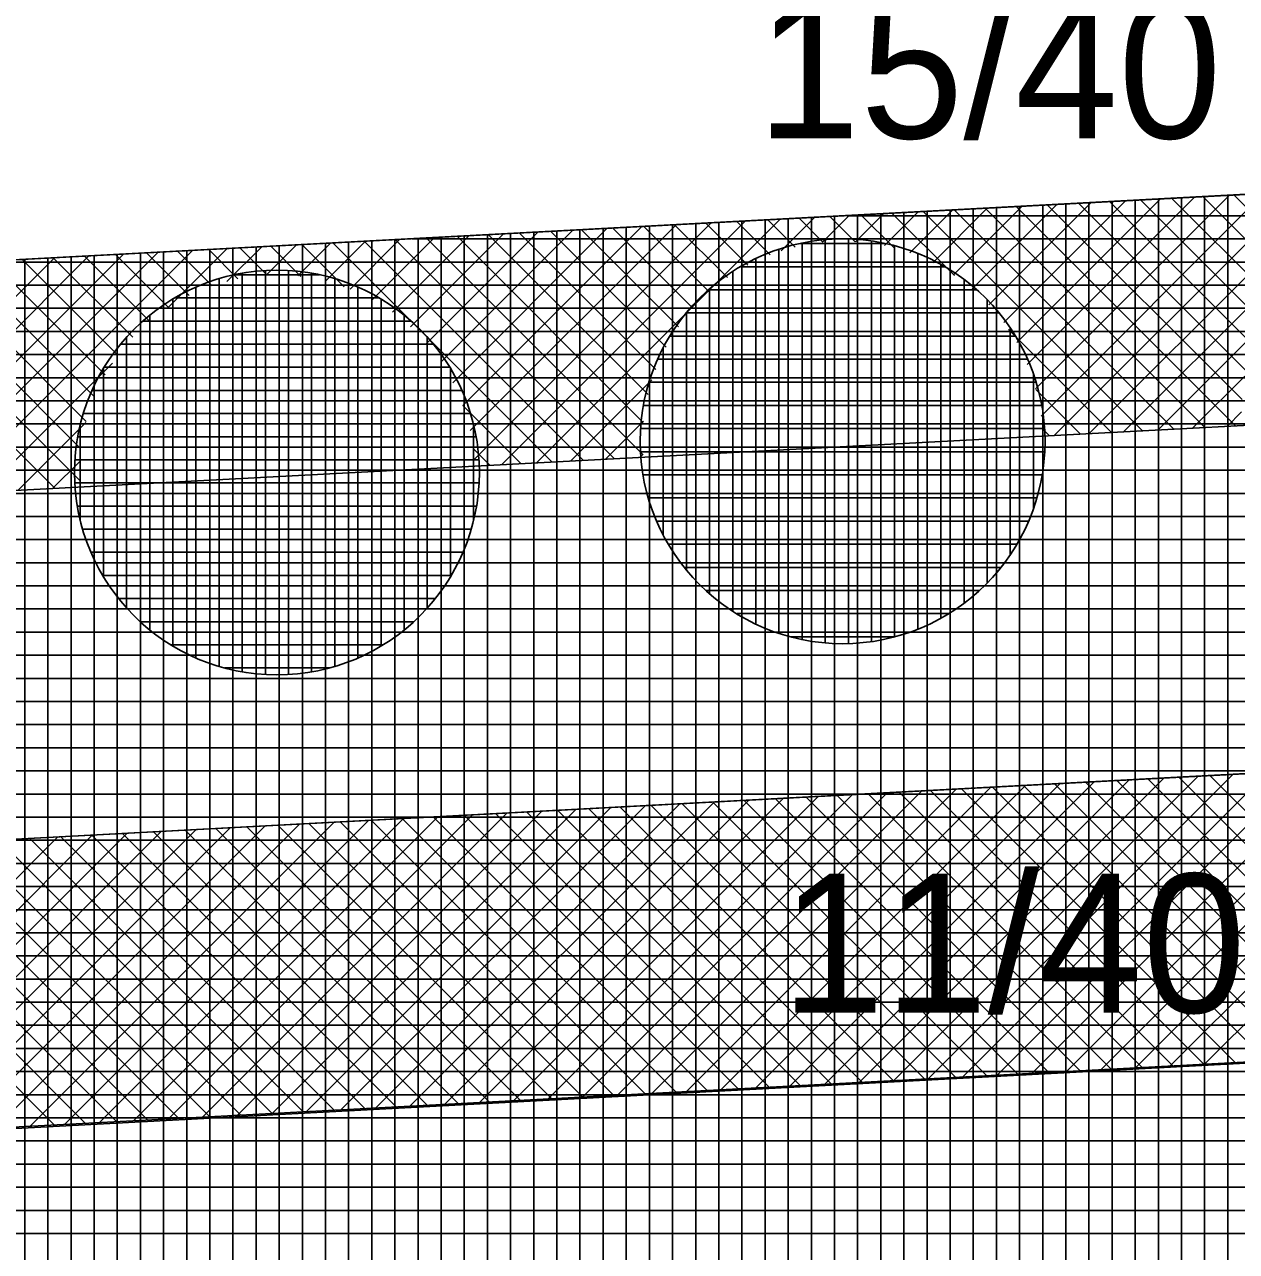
# Model space of a CAD drawing. Extents: x -566461 to -565198, y -1096301 to -1095707.
# Drawn here: x -565558.86 to -565548.39, y -1095873.77 to -1095863.16 of the extents above; entities that cross this region are included whole.
import ezdxf

# ---------------------------------------------------------------- set-up
doc = ezdxf.new("R2010")
doc.units = 0
for name, color, linetype in [('Vrstva 13', 7, 'Continuous'), ('Vrstva 40', 7, 'Continuous'), ('Vrstva 41', 7, 'Continuous'), ('Vrstva 42', 7, 'Continuous'), ('Vrstva 43', 7, 'Continuous'), ('Vrstva 44', 7, 'Continuous')]:
    doc.layers.add(name, color=color, linetype=linetype)

msp = doc.modelspace()

# ---------------------------------------------------------------- linework, layer by layer
at = {"layer": 'Vrstva 13'}
for p, q in [((-565569.62, -1095865.76), (-565522.03, -1095863.23)), ((-565569.078, -1095870.738), (-565520.014, -1095868.13)), ((-565568.945, -1095873.234), (-565520.341, -1095870.651))]:
    msp.add_line(p, q, dxfattribs=at)
at = {"layer": 'Vrstva 41'}
for p, q in [((-565550.074, -1095866.542), (-565548.147, -1095864.615)), ((-565549.96, -1095866.711), (-565547.848, -1095864.599)), ((-565549.661, -1095866.695), (-565547.549, -1095864.583)), ((-565549.362, -1095866.679), (-565547.25, -1095864.567)), ((-565550.67, -1095865.441), (-565549.939, -1095864.711)), ((-565550.525, -1095865.579), (-565549.641, -1095864.695)), ((-565550.396, -1095865.733), (-565549.342, -1095864.679)), ((-565550.285, -1095865.905), (-565549.043, -1095864.663)), ((-565550.193, -1095866.095), (-565548.744, -1095864.647)), ((-565550.121, -1095866.306), (-565548.446, -1095864.631)), ((-565548.336, -1095866.398), (-565550.02, -1095864.715)), ((-565548.306, -1095866.146), (-565549.751, -1095864.701)), ((-565548.244, -1095865.925), (-565549.483, -1095864.686)), ((-565548.159, -1095865.727), (-565549.214, -1095864.672)), ((-565548.056, -1095865.547), (-565548.946, -1095864.658)), ((-565547.935, -1095865.386), (-565548.677, -1095864.643)), ((-565547.797, -1095865.24), (-565548.409, -1095864.629)), ((-565552.321, -1095865.112), (-565552.031, -1095864.822)), ((-565551.96, -1095865.037), (-565552.168, -1095864.829)), ((-565551.964, -1095865.038), (-565551.732, -1095864.806)), ((-565551.68, -1095865.034), (-565551.9, -1095864.815)), ((-565551.678, -1095865.035), (-565551.433, -1095864.79)), ((-565551.342, -1095865.09), (-565551.631, -1095864.801)), ((-565551.427, -1095865.067), (-565551.135, -1095864.774)), ((-565550.823, -1095865.326), (-565551.363, -1095864.786)), ((-565551.208, -1095865.131), (-565550.836, -1095864.758)), ((-565549.196, -1095866.67), (-565551.094, -1095864.772)), ((-565551.011, -1095865.216), (-565550.537, -1095864.742)), ((-565550.832, -1095865.32), (-565550.238, -1095864.727)), ((-565548.927, -1095866.656), (-565550.825, -1095864.758)), ((-565548.659, -1095866.642), (-565550.557, -1095864.744)), ((-565548.39, -1095866.628), (-565550.288, -1095864.729)), ((-565555.264, -1095866.075), (-565554.122, -1095864.934)), ((-565555.159, -1095866.253), (-565553.824, -1095864.918)), ((-565555.074, -1095866.451), (-565553.525, -1095864.902)), ((-565555.009, -1095866.668), (-565553.226, -1095864.886)), ((-565554.976, -1095866.918), (-565552.927, -1095864.87)), ((-565554.738, -1095866.963), (-565552.628, -1095864.854)), ((-565554.439, -1095866.948), (-565552.33, -1095864.838)), ((-565553.208, -1095865.769), (-565554.048, -1095864.93)), ((-565553.084, -1095865.61), (-565553.779, -1095864.915)), ((-565552.943, -1095865.468), (-565553.511, -1095864.901)), ((-565552.785, -1095865.344), (-565553.242, -1095864.887)), ((-565552.609, -1095865.237), (-565552.974, -1095864.872)), ((-565552.415, -1095865.148), (-565552.705, -1095864.858)), ((-565552.201, -1095865.08), (-565552.437, -1095864.844)), ((-565556.26, -1095865.374), (-565555.915, -1095865.029)), ((-565556.047, -1095865.444), (-565555.616, -1095865.013)), ((-565554.031, -1095866.926), (-565555.927, -1095865.03)), ((-565555.854, -1095865.534), (-565555.317, -1095864.997)), ((-565555.681, -1095865.643), (-565555.019, -1095864.981)), ((-565553.763, -1095866.912), (-565555.659, -1095865.016)), ((-565555.525, -1095865.77), (-565554.72, -1095864.965)), ((-565553.515, -1095866.876), (-565555.39, -1095865.001)), ((-565555.386, -1095865.915), (-565554.421, -1095864.95)), ((-565553.513, -1095866.596), (-565555.122, -1095864.987)), ((-565553.472, -1095866.354), (-565554.853, -1095864.973)), ((-565553.404, -1095866.139), (-565554.585, -1095864.958)), ((-565553.315, -1095865.945), (-565554.316, -1095864.944)), ((-565560.114, -1095867.248), (-565558.006, -1095865.141)), ((-565559.815, -1095867.232), (-565557.708, -1095865.125)), ((-565559.516, -1095867.216), (-565557.409, -1095865.109)), ((-565557.617, -1095865.603), (-565558.076, -1095865.144)), ((-565557.438, -1095865.499), (-565557.807, -1095865.13)), ((-565557.625, -1095865.608), (-565557.11, -1095865.093)), ((-565557.239, -1095865.416), (-565557.539, -1095865.116)), ((-565557.017, -1095865.354), (-565557.27, -1095865.101)), ((-565557.112, -1095865.378), (-565556.811, -1095865.077)), ((-565556.764, -1095865.324), (-565557.002, -1095865.087)), ((-565556.776, -1095865.325), (-565556.512, -1095865.061)), ((-565556.472, -1095865.334), (-565556.733, -1095865.073)), ((-565556.498, -1095865.329), (-565556.214, -1095865.045)), ((-565556.099, -1095865.424), (-565556.464, -1095865.059)), ((-565554.3, -1095866.94), (-565556.196, -1095865.044)), ((-565560.398, -1095866.966), (-565558.604, -1095865.173)), ((-565560.369, -1095867.22), (-565558.305, -1095865.157)), ((-565558.377, -1095866.823), (-565559.955, -1095865.245)), ((-565558.329, -1095866.588), (-565559.687, -1095865.23)), ((-565558.258, -1095866.376), (-565559.418, -1095865.216)), ((-565558.166, -1095866.185), (-565559.15, -1095865.202)), ((-565558.054, -1095866.014), (-565558.881, -1095865.187)), ((-565557.925, -1095865.86), (-565558.613, -1095865.173)), ((-565557.78, -1095865.723), (-565558.344, -1095865.159)), ((-565558.598, -1095867.168), (-565560.492, -1095865.273)), ((-565558.387, -1095867.096), (-565560.224, -1095865.259)), ((-565549.465, -1095866.684), (-565550.356, -1095865.793)), ((-565549.064, -1095866.663), (-565548.192, -1095865.791)), ((-565559.218, -1095867.201), (-565558.102, -1095866.085)), ((-565548.765, -1095866.647), (-565548.314, -1095866.196)), ((-565554.141, -1095866.932), (-565553.438, -1095866.229)), ((-565549.733, -1095866.699), (-565550.12, -1095866.312)), ((-565554.568, -1095866.955), (-565555.074, -1095866.449)), ((-565548.466, -1095866.632), (-565548.34, -1095866.505)), ((-565558.919, -1095867.185), (-565558.332, -1095866.598)), ((-565553.842, -1095866.916), (-565553.512, -1095866.586)), ((-565550.002, -1095866.713), (-565550.064, -1095866.65)), ((-565554.837, -1095866.969), (-565554.984, -1095866.822)), ((-565558.62, -1095867.169), (-565558.385, -1095866.934)), ((-565553.543, -1095866.9), (-565553.515, -1095866.872)), ((-565550.155, -1095872.226), (-565547.521, -1095869.592)), ((-565549.856, -1095872.211), (-565547.222, -1095869.576)), ((-565549.558, -1095872.195), (-565546.923, -1095869.56)), ((-565549.259, -1095872.179), (-565546.624, -1095869.544)), ((-565548.96, -1095872.163), (-565546.326, -1095869.529)), ((-565548.662, -1095872.147), (-565546.027, -1095869.513)), ((-565552.245, -1095872.337), (-565549.612, -1095869.703)), ((-565551.947, -1095872.321), (-565549.313, -1095869.687)), ((-565551.648, -1095872.305), (-565549.014, -1095869.672)), ((-565551.349, -1095872.29), (-565548.716, -1095869.656)), ((-565551.051, -1095872.274), (-565548.417, -1095869.64)), ((-565550.752, -1095872.258), (-565548.118, -1095869.624)), ((-565550.454, -1095872.242), (-565547.819, -1095869.608)), ((-565547.319, -1095872.077), (-565549.689, -1095869.707)), ((-565547.051, -1095872.062), (-565549.42, -1095869.693)), ((-565546.782, -1095872.048), (-565549.151, -1095869.679)), ((-565546.513, -1095872.034), (-565548.883, -1095869.665)), ((-565546.245, -1095872.02), (-565548.614, -1095869.65)), ((-565554.336, -1095872.447), (-565551.703, -1095869.814)), ((-565554.037, -1095872.432), (-565551.404, -1095869.799)), ((-565553.738, -1095872.416), (-565551.105, -1095869.783)), ((-565553.44, -1095872.4), (-565550.807, -1095869.767)), ((-565553.141, -1095872.384), (-565550.508, -1095869.751)), ((-565552.842, -1095872.368), (-565550.209, -1095869.735)), ((-565552.544, -1095872.353), (-565549.91, -1095869.719)), ((-565549.2, -1095872.176), (-565551.569, -1095869.807)), ((-565548.931, -1095872.162), (-565551.3, -1095869.793)), ((-565548.663, -1095872.148), (-565551.031, -1095869.779)), ((-565548.394, -1095872.133), (-565550.763, -1095869.764)), ((-565548.125, -1095872.119), (-565550.494, -1095869.75)), ((-565547.857, -1095872.105), (-565550.226, -1095869.736)), ((-565547.588, -1095872.091), (-565549.957, -1095869.722)), ((-565556.127, -1095872.542), (-565553.495, -1095869.91)), ((-565555.829, -1095872.526), (-565553.196, -1095869.894)), ((-565555.53, -1095872.51), (-565552.898, -1095869.878)), ((-565555.231, -1095872.495), (-565552.599, -1095869.862)), ((-565554.933, -1095872.479), (-565552.3, -1095869.846)), ((-565554.634, -1095872.463), (-565552.001, -1095869.83)), ((-565551.349, -1095872.289), (-565553.717, -1095869.921)), ((-565551.08, -1095872.275), (-565553.449, -1095869.907)), ((-565550.812, -1095872.261), (-565553.18, -1095869.893)), ((-565550.543, -1095872.247), (-565552.911, -1095869.879)), ((-565550.274, -1095872.233), (-565552.643, -1095869.864)), ((-565550.006, -1095872.219), (-565552.374, -1095869.85)), ((-565549.737, -1095872.204), (-565552.106, -1095869.836)), ((-565549.469, -1095872.19), (-565551.837, -1095869.822)), ((-565558.218, -1095872.652), (-565555.586, -1095870.021)), ((-565557.919, -1095872.637), (-565555.287, -1095870.005)), ((-565557.62, -1095872.621), (-565554.989, -1095869.989)), ((-565557.322, -1095872.605), (-565554.69, -1095869.973)), ((-565557.023, -1095872.589), (-565554.391, -1095869.957)), ((-565556.725, -1095872.574), (-565554.092, -1095869.941)), ((-565556.426, -1095872.558), (-565553.794, -1095869.926)), ((-565553.23, -1095872.389), (-565555.597, -1095870.021)), ((-565552.961, -1095872.375), (-565555.328, -1095870.007)), ((-565552.692, -1095872.36), (-565555.06, -1095869.993)), ((-565552.424, -1095872.346), (-565554.791, -1095869.979)), ((-565552.155, -1095872.332), (-565554.523, -1095869.964)), ((-565551.886, -1095872.318), (-565554.254, -1095869.95)), ((-565551.618, -1095872.304), (-565553.986, -1095869.936)), ((-565560.308, -1095872.763), (-565557.677, -1095870.132)), ((-565560.009, -1095872.747), (-565557.378, -1095870.116)), ((-565559.711, -1095872.731), (-565557.08, -1095870.1)), ((-565559.412, -1095872.716), (-565556.781, -1095870.084)), ((-565559.114, -1095872.7), (-565556.482, -1095870.068)), ((-565558.815, -1095872.684), (-565556.184, -1095870.053)), ((-565558.516, -1095872.668), (-565555.885, -1095870.037)), ((-565555.11, -1095872.488), (-565557.477, -1095870.121)), ((-565554.841, -1095872.474), (-565557.208, -1095870.107)), ((-565554.573, -1095872.46), (-565556.94, -1095870.093)), ((-565554.304, -1095872.446), (-565556.671, -1095870.079)), ((-565554.036, -1095872.431), (-565556.403, -1095870.064)), ((-565553.767, -1095872.417), (-565556.134, -1095870.05)), ((-565553.498, -1095872.403), (-565555.866, -1095870.036)), ((-565561.204, -1095872.81), (-565558.573, -1095870.18)), ((-565560.905, -1095872.794), (-565558.275, -1095870.164)), ((-565560.607, -1095872.779), (-565557.976, -1095870.148)), ((-565557.259, -1095872.602), (-565559.626, -1095870.236)), ((-565556.991, -1095872.588), (-565559.357, -1095870.221)), ((-565556.722, -1095872.573), (-565559.088, -1095870.207)), ((-565556.453, -1095872.559), (-565558.82, -1095870.193)), ((-565556.185, -1095872.545), (-565558.551, -1095870.178)), ((-565555.916, -1095872.531), (-565558.283, -1095870.164)), ((-565555.647, -1095872.517), (-565558.014, -1095870.15)), ((-565555.379, -1095872.502), (-565557.746, -1095870.136)), ((-565558.603, -1095872.673), (-565560.968, -1095870.307)), ((-565558.334, -1095872.659), (-565560.7, -1095870.293)), ((-565558.065, -1095872.644), (-565560.431, -1095870.278)), ((-565557.797, -1095872.63), (-565560.163, -1095870.264)), ((-565557.528, -1095872.616), (-565559.894, -1095870.25))]:
    msp.add_line(p, q, dxfattribs=at)
at = {"layer": 'Vrstva 42'}
for points in [[(-565642.21, -1095870.56), (-565642.251, -1095872.566), (-565630.414, -1095873.721), (-565610.455, -1095873.29), (-565587.747, -1095870.748), (-565569.297, -1095867.734), (-565519.622, -1095865.105), (-565519.36, -1095863.08), (-565569.62, -1095865.76), (-565587.97, -1095868.76), (-565610.5, -1095871.29), (-565630.22, -1095871.73)], [(-565642.542, -1095875.552), (-565642.365, -1095878.081), (-565630.354, -1095879.235), (-565609.886, -1095878.768), (-565587.002, -1095876.198), (-565568.675, -1095873.205), (-565520.341, -1095870.651), (-565520.014, -1095868.13), (-565569.078, -1095870.738), (-565587.281, -1095873.714), (-565610.165, -1095876.284), (-565630.41, -1095876.736)]]:
    msp.add_lwpolyline(points, close=True, dxfattribs=at)
at = {"layer": 'Vrstva 43'}
for p, q in [((-565550.06, -1095879.737), (-565550.06, -1095864.72)), ((-565549.86, -1095879.726), (-565549.86, -1095864.71)), ((-565549.66, -1095879.715), (-565549.66, -1095864.699)), ((-565549.46, -1095879.705), (-565549.46, -1095864.688)), ((-565549.26, -1095879.694), (-565549.26, -1095864.678)), ((-565549.06, -1095879.683), (-565549.06, -1095864.667)), ((-565548.86, -1095879.673), (-565548.86, -1095864.656)), ((-565548.66, -1095879.662), (-565548.66, -1095864.646)), ((-565548.46, -1095879.652), (-565548.46, -1095864.635)), ((-565552.06, -1095879.843), (-565552.06, -1095864.826)), ((-565551.86, -1095879.832), (-565551.86, -1095864.816)), ((-565551.75, -1095864.81), (-565519.584, -1095864.81)), ((-565551.66, -1095879.822), (-565551.66, -1095864.805)), ((-565551.46, -1095879.811), (-565551.46, -1095864.795)), ((-565551.26, -1095879.8), (-565551.26, -1095864.784)), ((-565551.06, -1095879.79), (-565551.06, -1095864.773)), ((-565550.86, -1095879.779), (-565550.86, -1095864.763)), ((-565550.66, -1095879.768), (-565550.66, -1095864.752)), ((-565550.46, -1095879.758), (-565550.46, -1095864.741)), ((-565550.26, -1095879.747), (-565550.26, -1095864.731)), ((-565554.06, -1095879.949), (-565554.06, -1095864.933)), ((-565553.86, -1095879.938), (-565553.86, -1095864.922)), ((-565553.66, -1095879.928), (-565553.66, -1095864.912)), ((-565553.46, -1095879.917), (-565553.46, -1095864.901)), ((-565553.26, -1095879.907), (-565553.26, -1095864.89)), ((-565553.06, -1095879.896), (-565553.06, -1095864.88)), ((-565552.86, -1095879.885), (-565552.86, -1095864.869)), ((-565552.66, -1095879.875), (-565552.66, -1095864.858)), ((-565552.46, -1095879.864), (-565552.46, -1095864.848)), ((-565552.26, -1095879.853), (-565552.26, -1095864.837)), ((-565556.06, -1095880.055), (-565556.06, -1095865.039)), ((-565555.86, -1095880.045), (-565555.86, -1095865.028)), ((-565555.66, -1095880.034), (-565555.66, -1095865.018)), ((-565555.512, -1095865.01), (-565519.61, -1095865.01)), ((-565555.46, -1095880.023), (-565555.46, -1095865.007)), ((-565555.26, -1095880.013), (-565555.26, -1095864.997)), ((-565555.06, -1095880.002), (-565555.06, -1095864.986)), ((-565554.86, -1095879.992), (-565554.86, -1095864.975)), ((-565554.66, -1095879.981), (-565554.66, -1095864.965)), ((-565554.46, -1095879.97), (-565554.46, -1095864.954)), ((-565554.26, -1095879.96), (-565554.26, -1095864.943)), ((-565558.06, -1095880.161), (-565558.06, -1095865.145)), ((-565557.86, -1095880.151), (-565557.86, -1095865.135)), ((-565557.66, -1095880.14), (-565557.66, -1095865.124)), ((-565557.46, -1095880.13), (-565557.46, -1095865.114)), ((-565557.26, -1095880.119), (-565557.26, -1095865.103)), ((-565557.06, -1095880.108), (-565557.06, -1095865.092)), ((-565556.86, -1095880.098), (-565556.86, -1095865.082)), ((-565556.66, -1095880.087), (-565556.66, -1095865.071)), ((-565556.46, -1095880.077), (-565556.46, -1095865.06)), ((-565556.26, -1095880.066), (-565556.26, -1095865.05)), ((-565559.274, -1095865.21), (-565519.636, -1095865.21)), ((-565558.86, -1095880.204), (-565558.86, -1095865.188)), ((-565558.66, -1095880.193), (-565558.66, -1095865.177)), ((-565558.46, -1095880.183), (-565558.46, -1095865.167)), ((-565558.26, -1095880.172), (-565558.26, -1095865.156)), ((-565563.036, -1095865.41), (-565519.662, -1095865.41)), ((-565566.798, -1095865.61), (-565519.688, -1095865.61)), ((-565569.926, -1095865.81), (-565519.714, -1095865.81)), ((-565571.149, -1095866.01), (-565519.74, -1095866.01)), ((-565572.373, -1095866.21), (-565519.765, -1095866.21)), ((-565573.596, -1095866.41), (-565519.791, -1095866.41)), ((-565574.819, -1095866.61), (-565519.817, -1095866.61)), ((-565576.043, -1095866.81), (-565519.843, -1095866.81)), ((-565577.266, -1095867.01), (-565519.869, -1095867.01)), ((-565578.489, -1095867.21), (-565519.895, -1095867.21)), ((-565579.713, -1095867.41), (-565519.921, -1095867.41)), ((-565580.936, -1095867.61), (-565519.947, -1095867.61)), ((-565582.159, -1095867.81), (-565519.973, -1095867.81)), ((-565583.383, -1095868.01), (-565519.999, -1095868.01)), ((-565584.606, -1095868.21), (-565520.025, -1095868.21)), ((-565585.829, -1095868.41), (-565520.05, -1095868.41)), ((-565587.053, -1095868.61), (-565520.076, -1095868.61)), ((-565588.415, -1095868.81), (-565520.102, -1095868.81)), ((-565590.196, -1095869.01), (-565520.128, -1095869.01)), ((-565591.977, -1095869.21), (-565520.154, -1095869.21)), ((-565593.758, -1095869.41), (-565520.18, -1095869.41)), ((-565595.539, -1095869.61), (-565520.206, -1095869.61)), ((-565597.32, -1095869.81), (-565520.232, -1095869.81)), ((-565599.101, -1095870.01), (-565520.258, -1095870.01)), ((-565600.882, -1095870.21), (-565520.284, -1095870.21)), ((-565602.663, -1095870.41), (-565520.31, -1095870.41)), ((-565604.445, -1095870.61), (-565520.335, -1095870.61)), ((-565606.226, -1095870.81), (-565520.361, -1095870.81)), ((-565608.007, -1095871.01), (-565520.387, -1095871.01)), ((-565609.788, -1095871.21), (-565520.413, -1095871.21)), ((-565615.878, -1095871.41), (-565520.439, -1095871.41)), ((-565624.842, -1095871.61), (-565520.465, -1095871.61)), ((-565642.236, -1095871.81), (-565520.491, -1095871.81)), ((-565642.24, -1095872.01), (-565520.517, -1095872.01)), ((-565642.244, -1095872.21), (-565520.543, -1095872.21)), ((-565642.248, -1095872.41), (-565520.569, -1095872.41)), ((-565642.252, -1095872.61), (-565520.595, -1095872.61)), ((-565642.256, -1095872.81), (-565520.62, -1095872.81)), ((-565642.26, -1095873.01), (-565520.646, -1095873.01)), ((-565642.265, -1095873.21), (-565520.672, -1095873.21)), ((-565642.269, -1095873.41), (-565520.698, -1095873.41)), ((-565642.273, -1095873.61), (-565520.724, -1095873.61))]:
    msp.add_line(p, q, dxfattribs=at)
msp.add_lwpolyline([(-565639.56, -1095885.89), (-565630.78, -1095886.75), (-565609.49, -1095886.27), (-565595.88, -1095884.74), (-565585.92, -1095883.62), (-565568.01, -1095880.69), (-565521.32, -1095878.21), (-565519.36, -1095863.08), (-565522.03, -1095863.23), (-565569.62, -1095865.76), (-565587.97, -1095868.76), (-565610.5, -1095871.29), (-565630.22, -1095871.73), (-565642.21, -1095870.56), (-565642.52, -1095885.6), (-565645.08, -1096008.78), (-565642.11, -1096010.51)], close=True, dxfattribs=at)
at = {"layer": 'Vrstva 44'}
for p, q in [((-565551.94, -1095865.017), (-565551.94, -1095868.502)), ((-565551.74, -1095865.012), (-565551.74, -1095868.507)), ((-565551.54, -1095865.03), (-565551.54, -1095868.491)), ((-565552.34, -1095865.101), (-565552.34, -1095868.419)), ((-565551.421, -1095865.05), (-565552.154, -1095865.05)), ((-565552.14, -1095865.047), (-565552.14, -1095868.473)), ((-565551.34, -1095865.071), (-565551.34, -1095868.451)), ((-565551.14, -1095865.136), (-565551.14, -1095868.383)), ((-565550.909, -1095865.25), (-565552.671, -1095865.25)), ((-565552.54, -1095865.18), (-565552.54, -1095868.339)), ((-565550.94, -1095865.232), (-565550.94, -1095868.288)), ((-565557.18, -1095865.354), (-565557.18, -1095868.707)), ((-565556.311, -1095865.32), (-565557.044, -1095865.32)), ((-565556.98, -1095865.306), (-565556.98, -1095868.752)), ((-565556.78, -1095865.284), (-565556.78, -1095868.775)), ((-565556.58, -1095865.285), (-565556.58, -1095868.776)), ((-565556.38, -1095865.308), (-565556.38, -1095868.753)), ((-565556.18, -1095865.354), (-565556.18, -1095868.705)), ((-565552.74, -1095865.292), (-565552.74, -1095868.23)), ((-565557.38, -1095865.428), (-565557.38, -1095868.632)), ((-565555.98, -1095865.427), (-565555.98, -1095868.632)), ((-565550.633, -1095865.45), (-565552.948, -1095865.45)), ((-565552.94, -1095865.443), (-565552.94, -1095868.076)), ((-565550.74, -1095865.362), (-565550.74, -1095868.16)), ((-565557.58, -1095865.531), (-565557.58, -1095868.529)), ((-565555.799, -1095865.52), (-565557.561, -1095865.52)), ((-565555.78, -1095865.531), (-565555.78, -1095868.53)), ((-565550.54, -1095865.537), (-565550.54, -1095867.982)), ((-565557.78, -1095865.671), (-565557.78, -1095868.39)), ((-565555.58, -1095865.669), (-565555.58, -1095868.389)), ((-565553.14, -1095865.649), (-565553.14, -1095867.871)), ((-565550.438, -1095865.65), (-565553.14, -1095865.65)), ((-565555.523, -1095865.72), (-565557.838, -1095865.72)), ((-565550.34, -1095865.781), (-565550.34, -1095867.736)), ((-565557.98, -1095865.859), (-565557.98, -1095868.199)), ((-565555.38, -1095865.861), (-565555.38, -1095868.201)), ((-565550.298, -1095865.85), (-565553.284, -1095865.85)), ((-565555.328, -1095865.92), (-565558.03, -1095865.92)), ((-565553.34, -1095865.952), (-565553.34, -1095867.568)), ((-565550.191, -1095866.05), (-565553.388, -1095866.05)), ((-565558.18, -1095866.13), (-565558.18, -1095867.929)), ((-565555.188, -1095866.12), (-565558.174, -1095866.12)), ((-565555.18, -1095866.132), (-565555.18, -1095867.93)), ((-565550.14, -1095866.181), (-565550.14, -1095867.339)), ((-565550.117, -1095866.25), (-565553.462, -1095866.25)), ((-565555.081, -1095866.32), (-565558.278, -1095866.32)), ((-565555.007, -1095866.52), (-565558.352, -1095866.52)), ((-565550.07, -1095866.45), (-565553.511, -1095866.45)), ((-565558.38, -1095866.617), (-565558.38, -1095867.443)), ((-565554.98, -1095866.62), (-565554.98, -1095867.439)), ((-565554.96, -1095866.72), (-565558.401, -1095866.72)), ((-565550.045, -1095866.65), (-565553.536, -1095866.65)), ((-565554.935, -1095866.92), (-565558.426, -1095866.92)), ((-565550.044, -1095866.85), (-565553.537, -1095866.85)), ((-565550.064, -1095867.05), (-565553.514, -1095867.05)), ((-565554.934, -1095867.12), (-565558.427, -1095867.12)), ((-565550.112, -1095867.25), (-565553.468, -1095867.25)), ((-565554.954, -1095867.32), (-565558.404, -1095867.32)), ((-565550.184, -1095867.45), (-565553.397, -1095867.45)), ((-565555.002, -1095867.52), (-565558.358, -1095867.52)), ((-565550.284, -1095867.65), (-565553.296, -1095867.65)), ((-565555.074, -1095867.72), (-565558.287, -1095867.72)), ((-565550.423, -1095867.85), (-565553.157, -1095867.85)), ((-565555.174, -1095867.92), (-565558.186, -1095867.92)), ((-565550.608, -1095868.05), (-565552.97, -1095868.05)), ((-565555.313, -1095868.12), (-565558.047, -1095868.12)), ((-565555.498, -1095868.32), (-565557.86, -1095868.32)), ((-565550.873, -1095868.25), (-565552.705, -1095868.25)), ((-565555.763, -1095868.52), (-565557.595, -1095868.52)), ((-565551.337, -1095868.45), (-565552.241, -1095868.45)), ((-565556.227, -1095868.72), (-565557.131, -1095868.72))]:
    msp.add_line(p, q, dxfattribs=at)
for centre in [(-565551.79, -1095866.76), (-565556.68, -1095867.03)]:
    msp.add_circle(centre, 1.75, dxfattribs=at)

# ---------------------------------------------------------------- texts
at = {"layer": 'Vrstva 40'}
for s, p in [('15/40', (-565552.53, -1095864.14)), ('11/40', (-565552.32, -1095871.7))]:
    msp.add_text(s, height=1.2, dxfattribs=at).set_placement(p)

doc.saveas('drawing.dxf')
